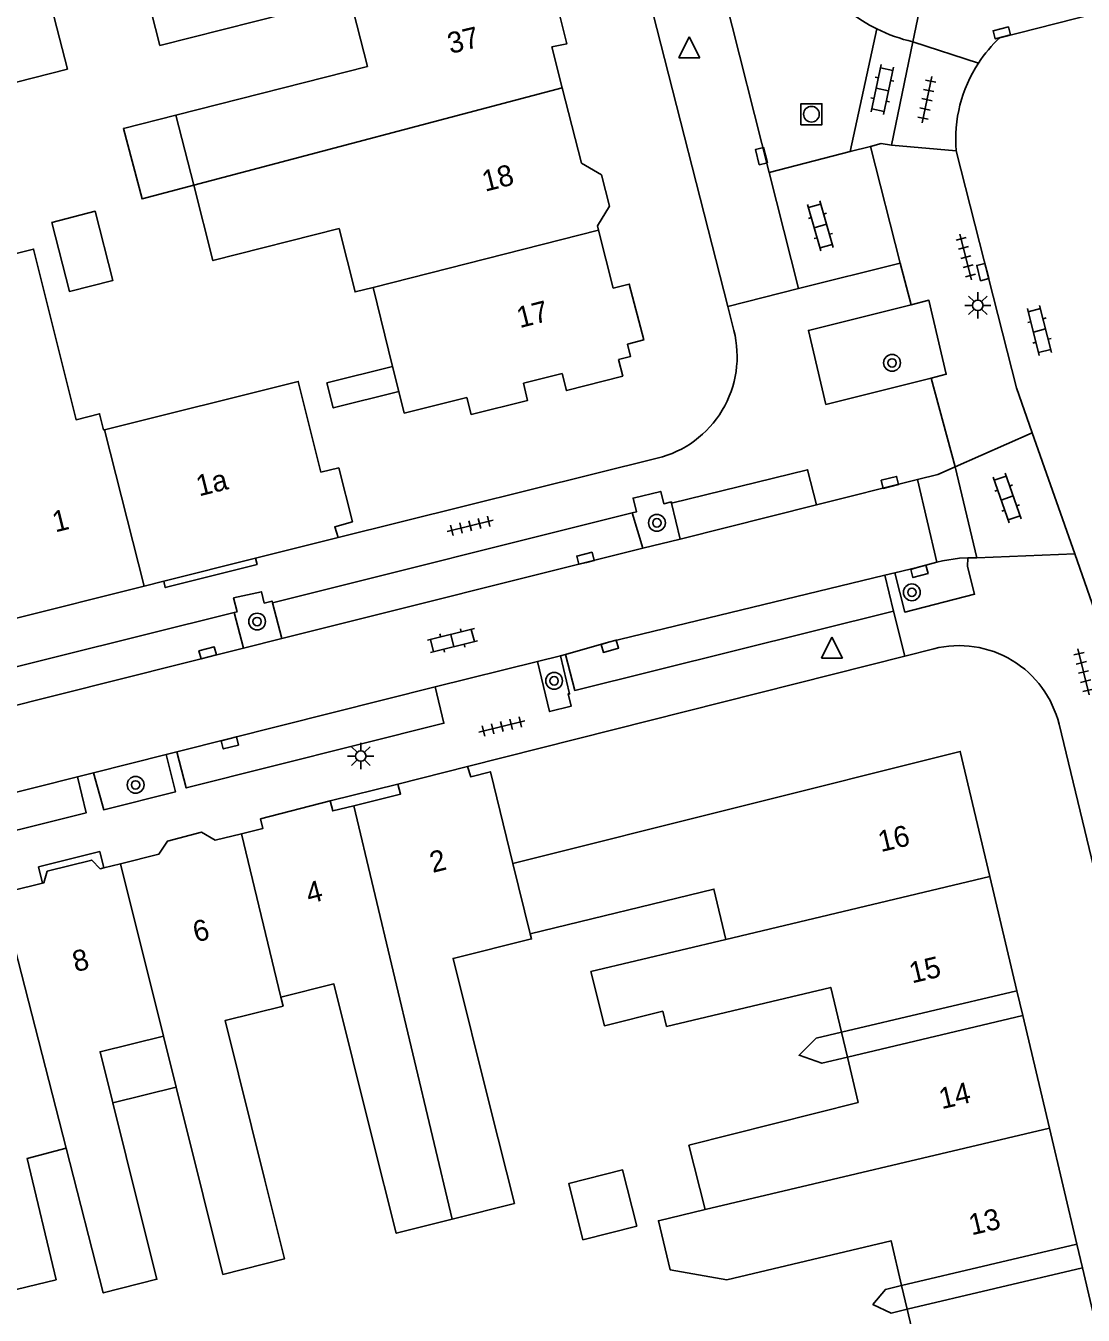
# Model space of a CAD drawing. Extents: x 132998 to 136004, y 396998 to 398512.
# Drawn here: x 133834.3 to 133884.6, y 397422.6 to 397483.9 of the extents above; entities that cross this region are included whole.
import ezdxf

# ---------------------------------------------------------------- set-up
doc = ezdxf.new("R2010")
doc.units = 0
for name, color, linetype in [('gg-afsc-erfafscheiding', 7, 'Continuous'), ('gg-afsc-muur', 7, 'Continuous'), ('gg-anno-huisnummerreeks BGT', 7, 'Continuous'), ('gg-anno-openbare ruimte label', 7, 'Continuous'), ('gg-bbg-gedigitaliseerde bebouwing', 7, 'Continuous'), ('gg-bbg-gedigitaliseerde bebouwing onder overbouw', 7, 'Continuous'), ('gg-bbg-gedigitaliseerde bijgebouw', 7, 'Continuous'), ('gg-bbg-gedigitaliseerde overbouw', 7, 'Continuous'), ('gg-bbg-hoofdgebouw', 7, 'Continuous'), ('gg-bbg-luifel en loopbrug', 7, 'Continuous'), ('gg-bbg-pand overbouw', 7, 'Continuous'), ('gg-bbg-tussenscheiding', 7, 'Continuous'), ('gg-knt-verharding', 7, 'Continuous'), ('gg-knt-verharding nz', 7, 'Continuous'), ('gt-grn-weggrens', 7, 'Continuous'), ('gt-symb-boom', 7, 'Continuous'), ('gt-symb-klinker verharding', 7, 'Continuous'), ('gt-symb-kolk', 7, 'Continuous'), ('gt-symb-lichtmast', 7, 'Continuous'), ('gt-symb-rioolschacht', 7, 'Continuous'), ('gt-symb-tegel verharding', 7, 'Continuous'), ('gt-symb-waterafsluiter', 7, 'Continuous')]:
    doc.layers.add(name, color=color, linetype=linetype)

# ---------------------------------------------------------------- blocks, each defined once
blk = doc.blocks.new('gt0-KOLK')
at = {"layer": 'gt-symb-kolk'}
blk.add_lwpolyline([(0, 0), (0.375, 0), (0.375, 0.4), (-0.375, 0.4), (-0.375, 0), (0, 0)], dxfattribs=at)
blk = doc.blocks.new('gt0-KL1')
at = {"layer": 'gt-symb-klinker verharding'}
for p, q in [((-1.15, 0.3), (1.15, 0.3)), ((-1, -0.3), (-1, 0.3)), ((-0.5, 0.3), (-0.5, 0.45)), ((0, -0.3), (0, 0.3)), ((0.5, 0.3), (0.5, 0.45)), ((1, -0.3), (1, 0.3)), ((-1.15, -0.3), (1.15, -0.3)), ((-0.5, -0.45), (-0.5, -0.3)), ((0.5, -0.45), (0.5, -0.3))]:
    blk.add_line(p, q, dxfattribs=at)
blk = doc.blocks.new('gt0-TEG1')
at = {"layer": 'gt-symb-tegel verharding'}
for p, q in [((-1.125, 0), (1.125, 0)), ((-0.9, -0.25), (-0.9, 0.25)), ((-0.45, -0.25), (-0.45, 0.25)), ((0, -0.25), (0, 0.25)), ((0.45, -0.25), (0.45, 0.25)), ((0.9, -0.25), (0.9, 0.25))]:
    blk.add_line(p, q, dxfattribs=at)
blk = doc.blocks.new('gt0-RS')
at = {"layer": 'gt-symb-rioolschacht'}
blk.add_lwpolyline([(-0.5, -0.5), (0.5, -0.5), (0.5, 0.5), (-0.5, 0.5)], close=True, dxfattribs=at)
blk.add_circle((0, 0), 0.375, dxfattribs=at)
blk = doc.blocks.new('gt0-WAFSL')
at = {"layer": 'gt-symb-waterafsluiter'}
for p, q in [((-0.5, -0.333), (0, 0.667)), ((0, 0.667), (0.5, -0.333)), ((0.5, -0.333), (-0.5, -0.333))]:
    blk.add_line(p, q, dxfattribs=at)
blk = doc.blocks.new('gt0-BOOM')
at = {"layer": 'gt-symb-boom'}
for radius in [0.4, 0.2]:
    blk.add_circle((0, 0), radius, dxfattribs=at)
blk = doc.blocks.new('gt0-LMAST')
at = {"layer": 'gt-symb-lichtmast'}
for p, q in [((-0.005, 0.246), (-0.005, 0.621)), ((-0.182, 0.173), (-0.447, 0.438)), ((0.172, 0.173), (0.437, 0.438)), ((-0.255, -0.004), (-0.63, -0.004)), ((-0.182, -0.181), (-0.447, -0.446)), ((-0.005, -0.254), (-0.005, -0.629)), ((0.437, -0.446), (0.172, -0.181)), ((0.245, -0.004), (0.62, -0.004))]:
    blk.add_line(p, q, dxfattribs=at)
blk.add_circle((-0.005, -0.004), 0.25, dxfattribs=at)

msp = doc.modelspace()

# ---------------------------------------------------------------- linework, layer by layer
at = {"layer": 'gg-afsc-erfafscheiding'}
for points in [[(133873.091, 397436.036), (133871.883, 397435.75), (133871.075, 397434.944), (133872.163, 397434.565), (133873.373, 397434.851)], [(133875.955, 397423.986), (133875.181, 397423.803), (133874.587, 397423.092), (133875.449, 397422.676), (133876.223, 397422.86)]]:
    msp.add_lwpolyline(points, dxfattribs=at)
at = {"layer": 'gg-afsc-muur'}
for p, q in [((133876.108, 397453.932), (133877.483, 397454.28)), ((133855.302, 397448.671), (133876.108, 397453.932)), ((133883.438, 397450.688), (133890.65, 397420.81))]:
    msp.add_line(p, q, dxfattribs=at)
msp.add_arc((133878.684, 397449.539), 4.891, 13.58828, 104.21575, dxfattribs=at)
at = {"layer": 'gg-bbg-gedigitaliseerde bebouwing'}
for p, q in [((133842.287, 397476.333), (133841.438, 397479.669)), ((133851.744, 397467.703), (133850.82, 397471.47)), ((133852.037, 397466.513), (133851.744, 397467.703)), ((133852.29, 397465.48), (133852.037, 397466.513)), ((133849.18, 397462.89), (133848.338, 397462.679)), ((133867.599, 397440.454), (133861.171, 397438.924)), ((133841.446, 397433.429), (133840.844, 397435.855)), ((133842.728, 397428.264), (133841.446, 397433.429)), ((133839.705, 397427.566), (133838.436, 397432.682)), ((133865.838, 397430.664), (133866.613, 397427.599))]:
    msp.add_line(p, q, dxfattribs=at)
for points in [[(133849.709, 397485.284), (133840.679, 397482.986), (133839.855, 397486.224), (133848.957, 397488.541), (133848.125, 397491.81)], [(133841.438, 397479.669), (133850.548, 397481.987), (133849.709, 397485.284)], [(133849.195, 397474.273), (133843.199, 397472.747), (133842.287, 397476.333)], [(133850.82, 397471.47), (133849.963, 397471.252), (133849.195, 397474.273)], [(133838.042, 397464.702), (133838.001, 397464.692), (133837.81, 397465.457), (133836.692, 397465.178), (133834.665, 397473.294), (133829.696, 397472.053)], [(133848.338, 397462.679), (133847.256, 397466.997), (133838.042, 397464.702)], [(133858.292, 397440.726), (133867.024, 397442.844), (133867.599, 397440.454)], [(133856.379, 397432.468), (133854.622, 397439.548), (133858.354, 397440.475), (133858.292, 397440.726)], [(133864.604, 397437.043), (133861.817, 397436.345), (133861.171, 397438.924)], [(133846.427, 397437.712), (133848.949, 397438.338), (133850.753, 397431.072)], [(133873.091, 397436.036), (133872.584, 397438.169), (133864.778, 397436.313), (133864.604, 397437.043)], [(133846.427, 397437.712), (133846.535, 397437.279), (133843.778, 397436.595), (133845.665, 397428.993)], [(133838.436, 397432.682), (133837.834, 397435.108), (133840.844, 397435.855)], [(133865.838, 397430.664), (133873.885, 397432.698), (133873.373, 397434.851)], [(133856.379, 397432.468), (133857.538, 397427.896), (133854.582, 397427.147)], [(133850.753, 397431.072), (133851.919, 397426.472), (133854.582, 397427.147)], [(133835.75, 397424.26), (133834.37, 397430.034), (133836.217, 397430.519)], [(133836.217, 397430.519), (133837.983, 397423.635), (133840.537, 397424.283), (133839.705, 397427.566)], [(133842.728, 397428.264), (133843.677, 397424.52), (133846.61, 397425.263), (133845.665, 397428.993)], [(133867.647, 397424.26), (133864.948, 397424.728), (133864.383, 397427.071), (133866.613, 397427.599)], [(133875.955, 397423.986), (133875.449, 397426.115), (133867.647, 397424.26)], [(133869.011, 397418.523), (133876.778, 397420.524), (133876.223, 397422.86)]]:
    msp.add_lwpolyline(points, dxfattribs=at)
at = {"layer": 'gg-bbg-gedigitaliseerde bebouwing onder overbouw'}
for p, q in [((133881.435, 397438.011), (133873.091, 397436.036)), ((133881.713, 397436.834), (133873.373, 397434.851)), ((133884.286, 397425.957), (133875.955, 397423.986)), ((133876.223, 397422.86), (133884.552, 397424.831))]:
    msp.add_line(p, q, dxfattribs=at)
at = {"layer": 'gg-bbg-gedigitaliseerde bijgebouw'}
msp.add_line((133834.62, 397488.373), (133836.279, 397481.855), dxfattribs=at)
for points in [[(133836.279, 397481.855), (133833.856, 397481.238), (133832.197, 397487.756)], [(133863.359, 397426.813), (133862.683, 397429.489), (133860.12, 397428.841), (133860.797, 397426.165), (133863.359, 397426.813)]]:
    msp.add_lwpolyline(points, dxfattribs=at)
at = {"layer": 'gg-bbg-gedigitaliseerde overbouw'}
for p, q in [((133873.373, 397434.851), (133873.091, 397436.036)), ((133876.223, 397422.86), (133875.955, 397423.986))]:
    msp.add_line(p, q, dxfattribs=at)
at = {"layer": 'gg-bbg-hoofdgebouw'}
for p, q in [((133859.317, 397482.91), (133859.813, 397480.961)), ((133859.813, 397480.961), (133860.723, 397477.381)), ((133861.482, 397474.397), (133861.534, 397474.193)), ((133861.534, 397474.193), (133862.233, 397471.441)), ((133859.804, 397467.371), (133857.966, 397466.908)), ((133855.279, 397466.232), (133852.29, 397465.48)), ((133849.15, 397459.57), (133845.221, 397458.587)), ((133845.221, 397458.587), (133840.856, 397457.494)), ((133839.93, 397457.262), (133833.601, 397455.678)), ((133840.856, 397457.494), (133839.93, 397457.262)), ((133851.989, 397447.836), (133855.302, 397448.671)), ((133838.011, 397443.857), (133838.808, 397444.056)), ((133833.613, 397442.77), (133835.094, 397443.128)), ((133881.435, 397438.011), (133880.15, 397443.441)), ((133882.982, 397431.471), (133881.713, 397436.834)), ((133884.286, 397425.957), (133882.982, 397431.471)), ((133885.79, 397419.6), (133884.552, 397424.831)), ((133832.45, 397423.47), (133835.75, 397424.26))]:
    msp.add_line(p, q, dxfattribs=at)
for points in [[(133859.317, 397482.91), (133860.034, 397483.059), (133859.222, 397486.316), (133858.543, 397486.147), (133858.209, 397487.447)], [(133861.482, 397474.397), (133862.053, 397475.34), (133861.674, 397476.822), (133860.723, 397477.381)], [(133862.233, 397471.441), (133862.995, 397471.629), (133863.687, 397468.969), (133862.913, 397468.768)], [(133862.913, 397468.768), (133863.06, 397468.19), (133862.495, 397468.048)], [(133862.495, 397468.048), (133862.692, 397467.244), (133860.008, 397466.563), (133859.804, 397467.371)], [(133857.966, 397466.908), (133858.165, 397466.098), (133855.48, 397465.432), (133855.279, 397466.232)], [(133849.15, 397459.57), (133848.99, 397460.08), (133849.83, 397460.32), (133849.18, 397462.89)], [(133880.15, 397443.441), (133878.74, 397449.4), (133857.47, 397444.07)], [(133855.302, 397448.671), (133855.461, 397448.191), (133856.393, 397448.426), (133857.47, 397444.07)], [(133851.989, 397447.836), (133852.122, 397447.361), (133849.893, 397446.811)], [(133844.558, 397445.478), (133845.579, 397445.73), (133845.462, 397446.183), (133848.775, 397447.048)], [(133849.893, 397446.811), (133848.898, 397446.566), (133848.775, 397447.048)], [(133838.808, 397444.056), (133840.63, 397444.513), (133841.04, 397445.131), (133842.662, 397445.555), (133843.299, 397445.168), (133844.558, 397445.478)], [(133835.094, 397443.128), (133835.164, 397443.145), (133835.321, 397443.692), (133837.433, 397444.223), (133837.833, 397443.812), (133838.011, 397443.857)]]:
    msp.add_lwpolyline(points, dxfattribs=at)
at = {"layer": 'gg-bbg-luifel en loopbrug'}
msp.add_line((133838.436, 397432.682), (133841.446, 397433.429), dxfattribs=at)
for points in [[(133842.287, 397476.333), (133839.83, 397475.684), (133838.945, 397479.035), (133841.438, 397479.669)], [(133835.543, 397474.552), (133837.605, 397475.097), (133838.441, 397471.805), (133836.374, 397471.279), (133835.543, 397474.552)], [(133852.037, 397466.513), (133848.919, 397465.736), (133848.622, 397466.925), (133851.744, 397467.703)]]:
    msp.add_lwpolyline(points, dxfattribs=at)
at = {"layer": 'gg-bbg-pand overbouw'}
for p, q in [((133881.713, 397436.834), (133881.435, 397438.011)), ((133884.552, 397424.831), (133884.286, 397425.957))]:
    msp.add_line(p, q, dxfattribs=at)
at = {"layer": 'gg-bbg-tussenscheiding'}
for p, q in [((133859.813, 397480.961), (133842.287, 397476.333)), ((133861.534, 397474.193), (133850.82, 397471.47)), ((133839.93, 397457.262), (133838.042, 397464.702)), ((133849.893, 397446.811), (133854.582, 397427.147)), ((133844.558, 397445.478), (133846.427, 397437.712)), ((133840.844, 397435.855), (133838.808, 397444.056)), ((133858.292, 397440.726), (133857.47, 397444.07)), ((133880.15, 397443.441), (133867.599, 397440.454)), ((133836.217, 397430.519), (133833.107, 397442.648)), ((133866.613, 397427.599), (133882.982, 397431.471))]:
    msp.add_line(p, q, dxfattribs=at)
at = {"layer": 'gg-knt-verharding'}
for p, q in [((133867.684, 397470.564), (133860.19, 397500)), ((133866.593, 397489.078), (133869.66, 397476.93)), ((133880.625, 397483.348), (133887.83, 397485.183)), ((133873.512, 397477.928), (133874.771, 397483.767)), ((133875.468, 397478.237), (133876.491, 397483.158)), ((133874.475, 397478.178), (133873.512, 397477.928)), ((133874.475, 397478.178), (133875.878, 397472.621)), ((133871.043, 397471.419), (133869.66, 397476.93)), ((133875.878, 397472.621), (133871.043, 397471.419)), ((133867.974, 397469.426), (133867.684, 397470.564)), ((133877.361, 397467.157), (133872.356, 397465.901)), ((133884.188, 397458.792), (133882.167, 397464.559)), ((133849.15, 397459.57), (133864.334, 397463.34)), ((133879.528, 397458.606), (133878.506, 397462.938)), ((133876.704, 397462.325), (133871.909, 397461.128)), ((133876.704, 397462.325), (133877.632, 397458.396)), ((133865.014, 397461.21), (133865.427, 397459.499)), ((133863.138, 397460.739), (133846.035, 397456.463)), ((133863.638, 397459.068), (133863.138, 397460.739)), ((133865.427, 397459.499), (133863.638, 397459.068)), ((133879.098, 397458.6), (133879.528, 397458.606)), ((133875.162, 397457.788), (133875.633, 397457.897)), ((133875.564, 397456.074), (133875.162, 397457.788)), ((133844.653, 397454.312), (133844.203, 397455.998)), ((133846.035, 397456.463), (133846.471, 397454.771)), ((133846.471, 397454.771), (133844.653, 397454.312)), ((133858.632, 397453.678), (133853.775, 397452.473)), ((133859.73, 397453.951), (133858.632, 397453.678)), ((133859.973, 397454.011), (133859.73, 397453.951)), ((133840.973, 397449.244), (133837.517, 397448.377)), ((133841.484, 397449.372), (133840.973, 397449.244)), ((133837.517, 397448.377), (133836.752, 397448.185))]:
    msp.add_line(p, q, dxfattribs=at)
for points in [[(133874.475, 397478.178), (133874.981, 397478.309), (133875.468, 397478.237)], [(133882.167, 397464.559), (133881.418, 397466.697), (133878.55, 397477.97)], [(133872.356, 397465.901), (133871.518, 397469.427), (133876.413, 397470.649)], [(133876.413, 397470.649), (133877.251, 397470.858), (133878.076, 397467.336), (133877.361, 397467.157)], [(133871.909, 397461.128), (133871.478, 397462.799), (133865.014, 397461.21)], [(133878.506, 397462.938), (133877.675, 397462.567), (133876.704, 397462.325)], [(133865.014, 397461.21), (133865.001, 397461.266), (133864.636, 397461.178), (133864.498, 397461.762), (133863.179, 397461.445), (133863.343, 397460.79), (133863.138, 397460.739)], [(133845.221, 397458.587), (133845.297, 397458.286), (133840.931, 397457.193), (133840.856, 397457.494)], [(133879.098, 397458.6), (133879.091, 397458.192), (133879.425, 397456.875), (133876.098, 397456.023), (133875.633, 397457.897)], [(133875.633, 397457.897), (133876.748, 397458.154), (133877.632, 397458.396)], [(133877.632, 397458.396), (133877.904, 397458.47), (133878.711, 397458.595), (133879.098, 397458.6)], [(133890.317, 397435.266), (133885.605, 397454.746), (133884.188, 397458.792)], [(133844.203, 397455.998), (133844.345, 397456.033), (133844.179, 397456.699), (133845.504, 397456.991), (133845.639, 397456.456), (133846.014, 397456.545), (133846.035, 397456.463)], [(133844.203, 397455.998), (133827.066, 397451.732), (133827.508, 397450.002)], [(133859.973, 397454.011), (133860.411, 397452.298), (133875.564, 397456.074)], [(133858.632, 397453.678), (133859.206, 397451.294), (133860.241, 397451.55), (133860.093, 397452.133), (133860.164, 397452.131), (133859.73, 397453.951)], [(133853.775, 397452.473), (133854.187, 397450.734), (133841.928, 397447.663), (133841.484, 397449.372)], [(133840.973, 397449.244), (133841.417, 397447.47), (133838.009, 397446.619), (133837.517, 397448.377)], [(133836.752, 397448.185), (133837.162, 397446.471), (133830.733, 397444.872), (133830.293, 397446.567)], [(133838.011, 397443.857), (133837.818, 397444.629), (133834.908, 397443.898), (133835.094, 397443.128)]]:
    msp.add_lwpolyline(points, dxfattribs=at)
for centre, radius, start, end in [((133878.117, 397490.482), 7.502, 196.40552, 243.51393), ((133878.122, 397490.498), 7.519, 243.53293, 257.47204), ((133885.104, 397478.536), 6.574, 132.94838, 146.724), ((133885.111, 397478.527), 6.585, 146.694, 184.85262), ((133863.13, 397468.192), 4.999, 283.94104, 14.29218)]:
    msp.add_arc(centre, radius, start, end, dxfattribs=at)
at = {"layer": 'gg-knt-verharding nz'}
for p, q in [((133869.66, 397476.93), (133873.512, 397477.928)), ((133865.427, 397459.499), (133871.909, 397461.128)), ((133846.471, 397454.771), (133863.638, 397459.068)), ((133827.508, 397450.002), (133844.653, 397454.312)), ((133841.484, 397449.372), (133853.775, 397452.473)), ((133830.293, 397446.567), (133836.752, 397448.185))]:
    msp.add_line(p, q, dxfattribs=at)
msp.add_lwpolyline([(133859.973, 397454.011), (133862.018, 397454.591), (133875.162, 397457.788)], dxfattribs=at)
at = {"layer": 'gt-grn-weggrens'}
for p, q in [((133876.491, 397483.158), (133877.385, 397487.468)), ((133876.491, 397483.158), (133879.608, 397482.143)), ((133878.55, 397477.97), (133875.468, 397478.237)), ((133876.413, 397470.649), (133875.878, 397472.621)), ((133867.684, 397470.564), (133871.043, 397471.419)), ((133878.506, 397462.938), (133877.361, 397467.157)), ((133882.167, 397464.559), (133878.506, 397462.938)), ((133879.528, 397458.606), (133884.188, 397458.792)), ((133876.108, 397453.932), (133875.564, 397456.074)), ((133851.989, 397447.836), (133848.775, 397447.048))]:
    msp.add_line(p, q, dxfattribs=at)

# ---------------------------------------------------------------- block references
at = {"layer": 'gt-symb-boom'}
for p in [(133875.497, 397467.879), (133864.315, 397460.269), (133876.442, 397456.964), (133845.299, 397455.573), (133859.424, 397452.754), (133839.522, 397447.804)]:
    msp.add_blockref('gt0-BOOM', p, dxfattribs=at)
at = {"layer": 'gt-symb-klinker verharding'}
for p, rotation in [((133875.036, 397480.881), 77.7571404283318), ((133872.089, 397474.394), -73.9758903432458), ((133882.509, 397469.42), 104.18918015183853), ((133880.974, 397461.45), 109.322482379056), ((133854.589, 397454.669), -165.99155651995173)]:
    msp.add_blockref('gt0-KL1', p, dxfattribs=dict(at, rotation=rotation))
at = {"layer": 'gt-symb-kolk'}
for p, rotation in [((133880.769, 397483.385), 14.355785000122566), ((133869.478, 397477.761), 103.77214543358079), ((133880.005, 397472.252), 104.276972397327), ((133875.442, 397462), 13.883418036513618), ((133860.965, 397458.391), 14.008443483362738), ((133876.747, 397458.154), -164.6996755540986), ((133862.018, 397454.591), -164.15691788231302), ((133842.997, 397453.892), 14.119602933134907), ((133843.953, 397449.996), -165.82485794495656)]:
    msp.add_blockref('gt0-KOLK', p, dxfattribs=dict(at, rotation=rotation))
at = {"layer": 'gt-symb-lichtmast'}
for p in [(133879.582, 397470.62), (133850.235, 397449.18)]:
    msp.add_blockref('gt0-LMAST', p, dxfattribs=at)
at = {"layer": 'gt-symb-rioolschacht'}
msp.add_blockref('gt0-RS', (133871.663, 397479.709), dxfattribs=at)
at = {"layer": 'gt-symb-tegel verharding'}
for p, rotation in [((133877.154, 397480.399), -101.7706260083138), ((133879.004, 397472.913), -75.69972255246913), ((133855.437, 397460.129), 13.827795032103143), ((133884.602, 397453.176), -76.40843956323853), ((133856.943, 397450.579), 13.827795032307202)]:
    msp.add_blockref('gt0-TEG1', p, dxfattribs=dict(at, rotation=rotation))
at = {"layer": 'gt-symb-waterafsluiter'}
for p in [(133865.853, 397482.722), (133872.638, 397454.17)]:
    msp.add_blockref('gt0-WAFSL', p, dxfattribs=at)

# ---------------------------------------------------------------- texts
at = {"layer": 'gg-anno-huisnummerreeks BGT'}
for s, rotation, p in [('37', 13.9, (133854.494, 397482.572)), ('18', 14.3, (133856.141, 397476.016)), ('17', 14.3, (133857.79, 397469.529)), ('1a', 14.1, (133842.541, 397461.523)), ('1', 14.1, (133835.7, 397459.81)), ('16', 13.3, (133874.966, 397444.603)), ('2', 14.1, (133853.648, 397443.613)), ('4', 14.6, (133847.774, 397442.136)), ('6', 13.9, (133842.386, 397440.306)), ('8', 13.9, (133836.66, 397438.891)), ('15', 13.3, (133876.444, 397438.356)), ('14', 13.3, (133877.86, 397432.371)), ('13', 13.3, (133879.279, 397426.37))]:
    msp.add_text(s, height=1, rotation=rotation, dxfattribs=at).set_placement(p)
at = {"layer": 'gg-anno-openbare ruimte label'}
msp.add_text('Le Sage ten Broekstraat', height=2.5, rotation=283.9, dxfattribs=at).set_placement((133823.64, 397430.278))

doc.saveas('drawing.dxf')
